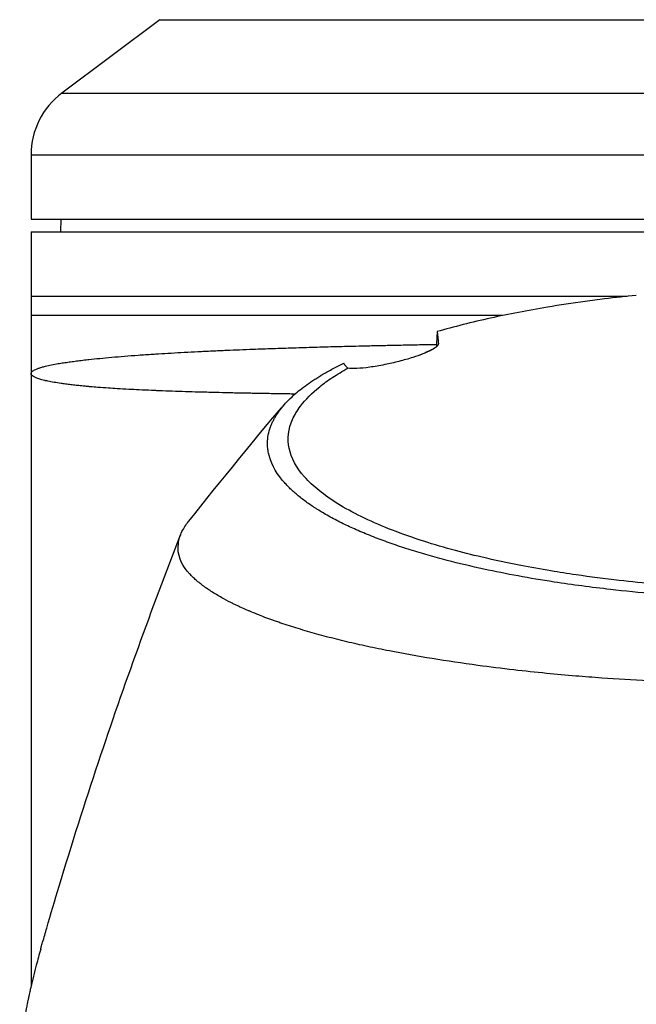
# Model space of a CAD drawing. Header units: millimetres. Extents: x 0 to 4378, y 0 to 2376.
# Tile 470 of 656: x 2191 to 2239, y 683 to 760. Entities that reach past the tile are written whole.
import ezdxf

# ---------------------------------------------------------------- set-up
doc = ezdxf.new("R2010")
doc.units = ezdxf.units.MM
doc.header["$LTSCALE"] = 0.2

# ---------------------------------------------------------------- blocks, each defined once
blk = doc.blocks.new('A$C1d6742d2')
for p, q in [((-49, 259.9), (-56.6, 254.2)), ((-49, 259.9), (49, 259.9)), ((-56.6, 254.2), (56.6, 254.2)), ((-59, 249.4), (59, 249.4)), ((-59, 249.4), (-59, 244.4)), ((-59, 244.4), (59, 244.4)), ((-56.695, 244.4), (-56.713, 243.4)), ((-59, 243.4), (-59, 184.774)), ((-59, 243.4), (59, 243.4)), ((-59, 238.4), (-12.691, 238.4)), ((-22.375, 236.9), (-59, 236.9)), ((-27.344, 234.683), (-27.344, 234.706)), ((-54.7, 231.4), (-54.7, 231.4))]:
    blk.add_line(p, q)
blk.add_arc((-53, 249.4), 6, 126.8699, 180)
for points, knots in [([(-11.97, 238.475), (-12.799, 238.391), (-13.621, 238.299), (-14.94, 238.137), (-15.447, 238.071), (-16.94, 237.865), (-17.916, 237.717), (-20.399, 237.301), (-21.875, 237.016), (-24.746, 236.382), (-26.135, 236.031), (-27.446, 235.654)], [4.250612, 4.250612, 4.250612, 4.250612, 4.519173, 4.519173, 4.687527, 4.687527, 5.022391, 5.022391, 5.555294, 5.555294, 6.103047, 6.103047, 6.103047, 6.103047]), ([(-27.446, 235.654), (-27.456, 235.451), (-27.467, 235.246), (-27.488, 234.85), (-27.497, 234.659), (-27.507, 234.467)], [-0.4140682, -0.4140682, -0.4140682, -0.4140682, -0.2070417, -0.2070417, -0.0177682, -0.0177682, -0.0177682, -0.0177682]), ([(-27.446, 235.654), (-27.428, 235.547), (-27.411, 235.417), (-27.377, 235.102), (-27.36, 234.918), (-27.344, 234.706)], [0.000001, 0.000001, 0.000001, 0.000001, 0.4635264, 0.4635264, 0.9270517, 0.9270517, 0.9270517, 0.9270517]), ([(-59, 232.4), (-59, 232.426), (-58.992, 232.453), (-58.962, 232.506), (-58.94, 232.533), (-58.879, 232.587), (-58.841, 232.614), (-58.749, 232.669), (-58.695, 232.697), (-58.572, 232.751), (-58.503, 232.779), (-58.35, 232.833), (-58.265, 232.86), (-58.079, 232.914), (-57.979, 232.941), (-57.871, 232.968), (-57.871, 232.968), (-57.732, 233.002), (-57.581, 233.035), (-57.254, 233.101), (-57.078, 233.134), (-56.757, 233.19), (-56.617, 233.213), (-56.331, 233.257), (-56.185, 233.279), (-55.888, 233.321), (-55.738, 233.342), (-55.428, 233.382), (-55.268, 233.403), (-54.937, 233.443), (-54.767, 233.462), (-54.566, 233.485), (-54.54, 233.488), (-54.24, 233.521), (-53.955, 233.55), (-53.361, 233.609), (-53.052, 233.638), (-52.411, 233.694), (-52.078, 233.722), (-51.39, 233.776), (-51.035, 233.803), (-50.303, 233.856), (-49.926, 233.881), (-49.39, 233.916), (-49.241, 233.926), (-48.771, 233.955), (-48.446, 233.975), (-47.779, 234.014), (-47.439, 234.033), (-46.745, 234.07), (-46.391, 234.088), (-45.669, 234.124), (-45.302, 234.142), (-44.554, 234.177), (-44.174, 234.194), (-43.465, 234.224), (-43.139, 234.238), (-42.458, 234.265), (-42.103, 234.279), (-41.24, 234.312), (-40.726, 234.331), (-39.681, 234.367), (-39.15, 234.385), (-38.071, 234.419), (-37.523, 234.436), (-36.412, 234.468), (-35.849, 234.483), (-34.707, 234.514), (-34.129, 234.528), (-33.309, 234.548), (-33.074, 234.554), (-32.435, 234.569), (-32.029, 234.578), (-31.216, 234.596), (-30.811, 234.604), (-29.982, 234.621), (-29.559, 234.629), (-28.708, 234.646), (-28.28, 234.654), (-27.732, 234.663), (-27.615, 234.665), (-27.497, 234.668)], [0, 0, 0, 0, 0.0088578, 0.0088578, 0.0177159, 0.0177159, 0.0265816, 0.0265816, 0.0355612, 0.0355612, 0.0444755, 0.0444755, 0.0534878, 0.0534878, 0.0625, 0.0625, 0.0625076, 0.0625076, 0.074086, 0.074086, 0.0856124, 0.0856124, 0.0937607, 0.0937607, 0.1015738, 0.1015738, 0.1090152, 0.1090152, 0.1164575, 0.1164575, 0.12391, 0.12391, 0.1250133, 0.1250133, 0.1365885, 0.1365885, 0.148203, 0.148203, 0.1598458, 0.1598458, 0.1714866, 0.1714866, 0.1831021, 0.1831021, 0.1875162, 0.1875162, 0.1968234, 0.1968234, 0.2061212, 0.2061212, 0.2154134, 0.2154134, 0.2247053, 0.2247053, 0.2340043, 0.2340043, 0.2417773, 0.2417773, 0.2500161, 0.2500161, 0.2616228, 0.2616228, 0.2732399, 0.2732399, 0.2848407, 0.2848407, 0.2964143, 0.2964143, 0.3079271, 0.3079271, 0.3125138, 0.3125138, 0.3203258, 0.3203258, 0.3279884, 0.3279884, 0.3358752, 0.3358752, 0.343762, 0.343762, 0.3459185, 0.3459185, 0.3459185, 0.3459185]), ([(-27.344, 234.706), (-27.341, 234.667), (-27.359, 234.622), (-27.438, 234.524), (-27.495, 234.473), (-27.677, 234.342), (-27.818, 234.26), (-28.158, 234.093), (-28.346, 234.011), (-28.796, 233.834), (-29.058, 233.741), (-29.683, 233.539), (-30.043, 233.436), (-30.782, 233.245), (-31.147, 233.162), (-31.926, 233.003), (-32.324, 232.936), (-33.066, 232.835), (-33.404, 232.804), (-33.982, 232.779), (-34.218, 232.787), (-34.388, 232.814)], [-1.145301, -1.145301, -1.145301, -1.145301, -1.059491, -1.059491, -0.980714, -0.980714, -0.876445, -0.876445, -0.785249, -0.785249, -0.687794, -0.687794, -0.572651, -0.572651, -0.457465, -0.457465, -0.31641, -0.31641, -0.162715, -0.162715, 0, 0, 0, 0]), ([(-28.768, 233.847), (-28.687, 233.884), (-28.607, 233.921), (-28.357, 234.035), (-28.187, 234.112), (-27.937, 234.224), (-27.857, 234.26), (-27.76, 234.303), (-27.744, 234.31), (-27.728, 234.317)], [0.17077722, 0.17077722, 0.17077722, 0.17077722, 0.17692508, 0.17692508, 0.18991275, 0.18991275, 0.19606446, 0.19606446, 0.19730199, 0.19730199, 0.19730199, 0.19730199]), ([(0.102, 215.541), (0.073, 215.541), (0.05, 215.541), (-0.001, 215.541), (-0.027, 215.541), (-0.104, 215.542), (-0.156, 215.542), (-0.311, 215.542), (-0.414, 215.542), (-0.728, 215.544), (-0.937, 215.546), (-1.592, 215.554), (-2.038, 215.562), (-3.597, 215.599), (-4.724, 215.643), (-7.384, 215.783), (-8.926, 215.893), (-11.398, 216.114), (-12.352, 216.211), (-14.431, 216.448), (-15.551, 216.594), (-17.307, 216.85), (-17.96, 216.951), (-19.399, 217.19), (-20.182, 217.331), (-21.981, 217.679), (-22.985, 217.893), (-24.769, 218.312), (-25.556, 218.512), (-27.169, 218.955), (-27.986, 219.2), (-29.629, 219.738), (-30.447, 220.032), (-31.975, 220.641), (-32.685, 220.954), (-34.002, 221.599), (-34.609, 221.931), (-35.701, 222.607), (-36.188, 222.949), (-37.052, 223.649), (-37.429, 224.006), (-39.032, 225.827), (-39.351, 227.339), (-38.529, 229.184), (-38.323, 229.528), (-37.68, 230.38), (-37.179, 230.884), (-36.257, 231.622), (-35.922, 231.865), (-35.195, 232.345), (-34.804, 232.582), (-34.388, 232.814)], [0.000001, 0.000001, 0.000001, 0.000001, 0.008819, 0.008819, 0.017845, 0.017845, 0.035907, 0.035907, 0.072142, 0.072142, 0.145603, 0.145603, 0.301295, 0.301295, 0.697741, 0.697741, 1.249711, 1.249711, 1.602669, 1.602669, 2.03028, 2.03028, 2.287616, 2.287616, 2.606653, 2.606653, 3.037248, 3.037248, 3.398951, 3.398951, 3.802683, 3.802683, 4.249515, 4.249515, 4.69033, 4.69033, 5.131374, 5.131374, 5.563894, 5.563894, 5.99898, 5.99898, 7.754072, 7.754072, 8.158843, 8.158843, 8.768031, 8.768031, 9.073942, 9.073942, 9.38062, 9.38062, 9.38062, 9.38062]), ([(-36.324, 232.34), (-36.071, 232.489), (-35.808, 232.637), (-35.261, 232.929), (-34.977, 233.073), (-34.683, 233.216)], [0.000026, 0.000026, 0.000026, 0.000026, 0.1679092, 0.1679092, 0.336286, 0.336286, 0.336286, 0.336286]), ([(-34.388, 232.814), (-34.463, 232.877), (-34.525, 232.943), (-34.624, 233.079), (-34.661, 233.147), (-34.683, 233.216)], [-0.1192454, -0.1192454, -0.1192454, -0.1192454, -0.0596232, -0.0596232, 0, 0, 0, 0]), ([(-38.49, 230.804), (-38.623, 230.805), (-38.756, 230.807), (-39.329, 230.816), (-39.763, 230.822), (-40.597, 230.836), (-40.997, 230.843), (-41.502, 230.852), (-41.611, 230.854), (-41.854, 230.859), (-41.989, 230.861), (-42.23, 230.866), (-42.338, 230.868), (-42.843, 230.878), (-43.236, 230.887), (-43.962, 230.903), (-44.296, 230.911), (-45.01, 230.929), (-45.389, 230.939), (-46.09, 230.958), (-46.415, 230.968), (-47.089, 230.989), (-47.437, 231), (-48.119, 231.023), (-48.452, 231.035), (-48.871, 231.051), (-48.964, 231.055), (-49.171, 231.063), (-49.285, 231.068), (-49.479, 231.076), (-49.56, 231.079), (-49.968, 231.097), (-50.287, 231.112), (-50.872, 231.14), (-51.14, 231.154), (-51.714, 231.185), (-52.017, 231.202), (-52.54, 231.234), (-52.763, 231.249), (-53.27, 231.283), (-53.549, 231.304), (-54.013, 231.34), (-54.202, 231.356), (-54.427, 231.375), (-54.468, 231.379), (-54.569, 231.388), (-54.628, 231.393), (-54.734, 231.403), (-54.781, 231.407), (-54.988, 231.427), (-55.146, 231.443), (-55.361, 231.465), (-55.423, 231.472), (-55.632, 231.494), (-55.777, 231.51), (-55.987, 231.535), (-56.057, 231.544), (-56.26, 231.569), (-56.39, 231.586), (-56.565, 231.611), (-56.614, 231.618), (-56.859, 231.653), (-57.042, 231.683), (-57.385, 231.743), (-57.545, 231.774), (-57.753, 231.818), (-57.811, 231.831), (-57.899, 231.851), (-57.931, 231.859), (-58.094, 231.898), (-58.214, 231.931), (-58.428, 231.996), (-58.522, 232.029), (-58.685, 232.096), (-58.754, 232.13), (-58.866, 232.198), (-58.91, 232.232), (-58.973, 232.302), (-58.991, 232.337), (-58.999, 232.382), (-59, 232.391), (-59, 232.4)], [0.723193, 0.723193, 0.723193, 0.723193, 0.7260323, 0.7260323, 0.7354771, 0.7354771, 0.7444324, 0.7444324, 0.7469148, 0.7469148, 0.75, 0.75, 0.7524879, 0.7524879, 0.7617547, 0.7617547, 0.769845, 0.769845, 0.7793121, 0.7793121, 0.7877119, 0.7877119, 0.7970808, 0.7970808, 0.8064496, 0.8064496, 0.8091511, 0.8091511, 0.8125, 0.8125, 0.8149217, 0.8149217, 0.8247864, 0.8247864, 0.8335181, 0.8335181, 0.8439406, 0.8439406, 0.8520773, 0.8520773, 0.8628718, 0.8628718, 0.8706653, 0.8706653, 0.8724241, 0.8724241, 0.875, 0.875, 0.8770602, 0.8770602, 0.8842283, 0.8842283, 0.8871524, 0.8871524, 0.8942855, 0.8942855, 0.8979092, 0.8979092, 0.9050245, 0.9050245, 0.9078721, 0.9078721, 0.9193671, 0.9193671, 0.9310038, 0.9310038, 0.9357359, 0.9357359, 0.9384902, 0.9384902, 0.9502314, 0.9502314, 0.9619543, 0.9619543, 0.9736611, 0.9736611, 0.9853638, 0.9853638, 0.9970692, 0.9970692, 1, 1, 1, 1]), ([(0.102, 214.808), (-0.128, 214.808), (-0.77, 214.808), (-2.258, 214.832), (-2.848, 214.846), (-3.827, 214.876), (-4.219, 214.89), (-6.161, 214.968), (-7.715, 215.057), (-9.686, 215.205), (-10.121, 215.24), (-11.708, 215.374), (-12.848, 215.487), (-15.467, 215.783), (-16.933, 215.977), (-20.257, 216.487), (-22.078, 216.822), (-24.793, 217.41), (-25.749, 217.637), (-27.168, 218.005), (-27.657, 218.138), (-28.609, 218.411), (-29.077, 218.551), (-29.756, 218.765), (-29.977, 218.837), (-30.414, 218.981), (-30.635, 219.056), (-31.069, 219.207), (-31.278, 219.282), (-31.689, 219.431), (-31.89, 219.506), (-32.292, 219.66), (-32.498, 219.741), (-32.906, 219.905), (-33.107, 219.988), (-33.497, 220.154), (-33.689, 220.237), (-34.223, 220.476), (-34.556, 220.633), (-35.042, 220.874), (-35.211, 220.96), (-35.71, 221.222), (-36.036, 221.402), (-36.475, 221.663), (-36.617, 221.749), (-36.819, 221.876), (-36.888, 221.92), (-37.021, 222.006), (-37.088, 222.05), (-37.419, 222.272), (-37.668, 222.449), (-38.02, 222.72), (-38.134, 222.811), (-38.353, 222.991), (-38.459, 223.082), (-38.663, 223.264), (-38.76, 223.354), (-38.902, 223.492), (-38.949, 223.538), (-39.039, 223.629), (-39.081, 223.674), (-39.168, 223.765), (-39.211, 223.812), (-39.33, 223.944), (-39.407, 224.034), (-40.042, 224.808), (-40.401, 225.506), (-40.564, 226.274), (-40.576, 226.339), (-40.597, 226.469), (-40.605, 226.533), (-40.618, 226.659), (-40.623, 226.721), (-40.629, 226.843), (-40.63, 226.903), (-40.63, 227.021), (-40.628, 227.08), (-40.619, 227.249), (-40.608, 227.363), (-40.561, 227.688), (-40.509, 227.902), (-40.412, 228.198), (-40.379, 228.29), (-40.324, 228.424), (-40.306, 228.467), (-40.25, 228.594), (-40.21, 228.677), (-40.127, 228.838), (-40.085, 228.915), (-39.955, 229.138), (-39.862, 229.283), (-39.58, 229.679), (-39.373, 229.93), (-38.964, 230.365), (-38.774, 230.55), (-38.26, 231.009), (-37.919, 231.282), (-37.357, 231.683), (-37.162, 231.816), (-36.856, 232.014), (-36.753, 232.08), (-36.594, 232.178), (-36.541, 232.21), (-36.46, 232.259), (-36.433, 232.275), (-36.392, 232.3), (-36.378, 232.308), (-36.351, 232.324), (-36.337, 232.332), (-36.324, 232.34)], [0.000002, 0.000002, 0.000002, 0.000002, 0.069197, 0.069197, 0.114534, 0.114534, 0.144702, 0.144702, 0.264696, 0.264696, 0.298939, 0.298939, 0.390543, 0.390543, 0.512586, 0.512586, 0.675499, 0.675499, 0.768567, 0.768567, 0.818982, 0.818982, 0.869168, 0.869168, 0.893816, 0.893816, 0.918563, 0.918563, 0.942438, 0.942438, 0.965778, 0.965778, 0.990015, 0.990015, 1.013238, 1.013238, 1.036561, 1.036561, 1.079437, 1.079437, 1.103029, 1.103029, 1.150554, 1.150554, 1.170118, 1.170118, 1.179962, 1.179962, 1.190604, 1.190604, 1.231769, 1.231769, 1.252381, 1.252381, 1.273109, 1.273109, 1.29373, 1.29373, 1.303437, 1.303437, 1.31286, 1.31286, 1.322284, 1.322284, 1.341511, 1.341511, 1.488539, 1.488539, 1.502369, 1.502369, 1.515667, 1.515667, 1.528459, 1.528459, 1.540776, 1.540776, 1.552791, 1.552791, 1.576553, 1.576553, 1.621793, 1.621793, 1.642228, 1.642228, 1.65172, 1.65172, 1.669964, 1.669964, 1.68722, 1.68722, 1.719636, 1.719636, 1.776396, 1.776396, 1.818992, 1.818992, 1.882883, 1.882883, 1.914826, 1.914826, 1.930788, 1.930788, 1.938768, 1.938768, 1.942759, 1.942759, 1.944754, 1.944754, 1.946743, 1.946743, 1.946743, 1.946743]), ([(-46.738, 220.937), (-44.344, 223.914), (-41.222, 227.802), (-39.537, 229.732), (-39.531, 229.739), (-39.454, 229.827), (-39.381, 229.911), (-39.308, 229.994)], [0, 0, 0, 0, 1.185887, 1.185887, 1.188088, 1.188088, 1.222432, 1.222432, 1.222432, 1.222432]), ([(0.102, 208.208), (0.05, 208.208), (-0.029, 208.208), (-0.204, 208.208), (-0.282, 208.208), (-0.516, 208.208), (-0.672, 208.209), (-1.142, 208.211), (-1.455, 208.213), (-2.392, 208.221), (-3.017, 208.229), (-4.887, 208.262), (-6.13, 208.295), (-9.836, 208.427), (-12.277, 208.558), (-15.333, 208.781), (-16.008, 208.834), (-17.441, 208.955), (-18.194, 209.023), (-19.801, 209.181), (-20.645, 209.27), (-22.425, 209.474), (-23.358, 209.59), (-26.713, 210.04), (-29.018, 210.416), (-31.732, 210.949), (-32.297, 211.065), (-33.404, 211.305), (-33.946, 211.428), (-34.74, 211.618), (-35.003, 211.682), (-35.786, 211.878), (-36.295, 212.012), (-37.29, 212.288), (-37.773, 212.428), (-38.705, 212.714), (-39.157, 212.86), (-39.699, 213.044), (-39.807, 213.081), (-40.021, 213.156), (-40.124, 213.192), (-40.324, 213.264), (-40.423, 213.3), (-40.728, 213.412), (-40.929, 213.488), (-41.203, 213.595), (-41.291, 213.629), (-41.422, 213.682), (-41.471, 213.701), (-41.645, 213.772), (-41.805, 213.836), (-42.023, 213.928), (-42.097, 213.961), (-42.307, 214.053), (-42.464, 214.121), (-42.7, 214.227), (-42.785, 214.267), (-42.908, 214.325), (-42.95, 214.344), (-43.072, 214.402), (-43.154, 214.442), (-43.276, 214.502), (-43.316, 214.522), (-43.395, 214.561), (-43.435, 214.581), (-43.719, 214.724), (-43.955, 214.85), (-44.321, 215.054), (-44.462, 215.136), (-44.871, 215.381), (-45.128, 215.548), (-45.395, 215.733), (-45.425, 215.754), (-45.484, 215.796), (-45.513, 215.817), (-45.57, 215.859), (-45.599, 215.88), (-45.655, 215.921), (-45.68, 215.94), (-45.812, 216.04), (-45.925, 216.128), (-46.076, 216.254), (-46.12, 216.292), (-46.212, 216.372), (-46.259, 216.414), (-46.348, 216.496), (-46.387, 216.533), (-46.52, 216.662), (-46.604, 216.749), (-46.748, 216.909), (-46.811, 216.984), (-47.289, 217.58), (-47.678, 218.286), (-47.515, 219.502), (-47.419, 219.807), (-47.142, 220.377), (-46.972, 220.642), (-46.755, 220.916), (-46.746, 220.927), (-46.738, 220.937)], [0.000661, 0.000661, 0.000661, 0.000661, 0.015643, 0.015643, 0.027845, 0.027845, 0.05223, 0.05223, 0.100909, 0.100909, 0.198424, 0.198424, 0.393504, 0.393504, 0.783662, 0.783662, 0.895129, 0.895129, 1.022354, 1.022354, 1.166952, 1.166952, 1.332231, 1.332231, 1.773151, 1.773151, 1.892103, 1.892103, 2.011651, 2.011651, 2.071839, 2.071839, 2.193664, 2.193664, 2.316421, 2.316421, 2.437829, 2.437829, 2.466801, 2.466801, 2.494017, 2.494017, 2.520434, 2.520434, 2.574312, 2.574312, 2.594831, 2.594831, 2.606957, 2.606957, 2.638215, 2.638215, 2.654584, 2.654584, 2.686919, 2.686919, 2.706471, 2.706471, 2.714858, 2.714858, 2.73223, 2.73223, 2.740924, 2.740924, 2.749647, 2.749647, 2.80368, 2.80368, 2.838598, 2.838598, 2.908238, 2.908238, 2.9171, 2.9171, 2.926099, 2.926099, 2.935321, 2.935321, 2.944217, 2.944217, 2.978136, 2.978136, 2.992962, 2.992962, 3.008988, 3.008988, 3.023294, 3.023294, 3.052748, 3.052748, 3.077934, 3.077934, 3.276701, 3.276701, 3.343394, 3.343394, 3.401726, 3.401726, 3.404052, 3.404052, 3.404052, 3.404052]), ([(-58.253, 187.662), (-58.252, 187.666), (-58.251, 187.671), (-58.246, 187.689), (-58.242, 187.702), (-58.226, 187.756), (-58.215, 187.797), (-58.168, 187.959), (-58.134, 188.08), (-57.994, 188.566), (-57.889, 188.93), (-57.467, 190.383), (-57.145, 191.47), (-55.839, 195.803), (-54.818, 199.021), (-51.762, 208.203), (-49.628, 214.09), (-47.383, 219.856)], [0, 0, 0, 0, 0.001443, 0.001443, 0.005773, 0.005773, 0.018764, 0.018764, 0.057734, 0.057734, 0.174647, 0.174647, 0.525396, 0.525396, 1.5779, 1.5779, 3.559106, 3.559106, 3.559106, 3.559106]), ([(-58.253, 187.662), (-58.371, 187.25), (-58.484, 186.838), (-58.744, 185.847), (-58.886, 185.269), (-59.046, 184.574), (-59.072, 184.461), (-59.112, 184.283), (-59.127, 184.215), (-59.159, 184.071), (-59.177, 183.989), (-59.212, 183.825), (-59.23, 183.742), (-59.26, 183.6), (-59.271, 183.544), (-59.307, 183.368), (-59.331, 183.248), (-59.368, 183.05), (-59.383, 182.971), (-59.456, 182.567), (-59.509, 182.243), (-59.6, 181.622), (-59.639, 181.326), (-59.824, 179.717), (-59.883, 178.4), (-59.836, 176.405), (-59.795, 175.727), (-59.718, 174.927), (-59.705, 174.806), (-59.679, 174.561), (-59.664, 174.439), (-59.627, 174.133), (-59.602, 173.949), (-59.557, 173.634), (-59.538, 173.502), (-59.501, 173.268), (-59.484, 173.166), (-59.428, 172.831), (-59.386, 172.601), (-59.326, 172.287), (-59.309, 172.201), (-59.282, 172.071), (-59.274, 172.028), (-59.243, 171.881), (-59.221, 171.775), (-59.155, 171.472), (-59.109, 171.26), (-59.007, 170.807), (-58.95, 170.563), (-58.844, 170.12), (-58.795, 169.922), (-58.701, 169.548), (-58.657, 169.372), (-58.581, 169.081), (-58.551, 168.968), (-58.476, 168.688), (-58.432, 168.525), (-58.342, 168.201), (-58.296, 168.038), (-58.18, 167.631), (-58.11, 167.39), (-57.965, 166.909), (-57.894, 166.675), (-57.794, 166.358), (-57.768, 166.276), (-57.484, 165.385), (-57.207, 164.576), (-56.503, 162.659), (-56.06, 161.554), (-55.39, 160.024), (-55.193, 159.589), (-54.875, 158.908), (-54.758, 158.661), (-54.523, 158.175), (-54.405, 157.935), (-54.136, 157.399), (-53.984, 157.1), (-53.6, 156.364), (-53.363, 155.924), (-52.868, 155.031), (-52.608, 154.576), (-51.759, 153.135), (-51.143, 152.155), (-49.881, 150.271), (-49.237, 149.366), (-47.333, 146.841), (-45.995, 145.242), (-43.867, 142.957), (-43.155, 142.23), (-41.081, 140.218), (-39.66, 138.96), (-37.535, 137.255), (-36.897, 136.763), (-34.983, 135.349), (-33.663, 134.45), (-30.999, 132.789), (-29.659, 132.021), (-25.639, 129.922), (-22.843, 128.709), (-18.541, 127.229), (-17.155, 126.806), (-14.365, 126.064), (-12.964, 125.743), (-10.843, 125.336), (-10.139, 125.214), (-8.008, 124.882), (-6.573, 124.71), (0.56, 124.111), (6.246, 124.433), (12.491, 125.651), (13.201, 125.803), (14.625, 126.134), (15.338, 126.313), (16.767, 126.699), (17.483, 126.907), (24.019, 128.934), (29.287, 131.521), (34.997, 135.329), (36.036, 136.072), (37.793, 137.412), (38.526, 137.999), (39.775, 139.047), (40.299, 139.503), (41.197, 140.311), (41.575, 140.661), (42.227, 141.279), (42.503, 141.546), (43.184, 142.217), (43.584, 142.623), (44.175, 143.239), (44.369, 143.445), (44.659, 143.755), (44.754, 143.859), (44.913, 144.032), (45.116, 144.254), (45.135, 144.275)], [-5.366378, -5.366378, -5.366378, -5.366378, -5.312861, -5.312861, -5.238, -5.238, -5.223233, -5.223233, -5.214163, -5.214163, -5.203983, -5.203983, -5.193148, -5.193148, -5.185837, -5.185837, -5.170025, -5.170025, -5.159458, -5.159458, -5.116192, -5.116192, -5.076828, -5.076828, -4.902395, -4.902395, -4.811092, -4.811092, -4.79475, -4.79475, -4.778204, -4.778204, -4.753484, -4.753484, -4.73568, -4.73568, -4.721937, -4.721937, -4.690616, -4.690616, -4.678702, -4.678702, -4.672826, -4.672826, -4.658232, -4.658232, -4.631069, -4.631069, -4.599206, -4.599206, -4.573269, -4.573269, -4.55068, -4.55068, -4.53588, -4.53588, -4.51433, -4.51433, -4.493222, -4.493222, -4.461613, -4.461613, -4.430745, -4.430745, -4.419812, -4.419812, -4.31126, -4.31126, -4.161308, -4.161308, -4.101635, -4.101635, -4.067542, -4.067542, -4.034221, -4.034221, -3.992837, -3.992837, -3.931624, -3.931624, -3.867648, -3.867648, -3.727894, -3.727894, -3.595814, -3.595814, -3.354286, -3.354286, -3.239165, -3.239165, -3.029822, -3.029822, -2.943183, -2.943183, -2.775567, -2.775567, -2.617669, -2.617669, -2.317664, -2.317664, -2.179435, -2.179435, -2.044748, -2.044748, -1.978451, -1.978451, -1.845335, -1.845335, -1.321352, -1.321352, -1.253544, -1.253544, -1.184448, -1.184448, -1.113748, -1.113748, -0.532706, -0.532706, -0.397998, -0.397998, -0.296952, -0.296952, -0.221253, -0.221253, -0.164497, -0.164497, -0.122011, -0.122011, -0.058253, -0.058253, -0.026438, -0.026438, -0.010531, -0.010531, -0.000001, -0.000001, -0.000001, -0.000001])]:
    blk.add_open_spline(points, degree=3, knots=knots)

msp = doc.modelspace()

# ---------------------------------------------------------------- block references
msp.add_blockref('A$C1d6742d2', (2251.163, 499.915))

doc.saveas('drawing.dxf')
